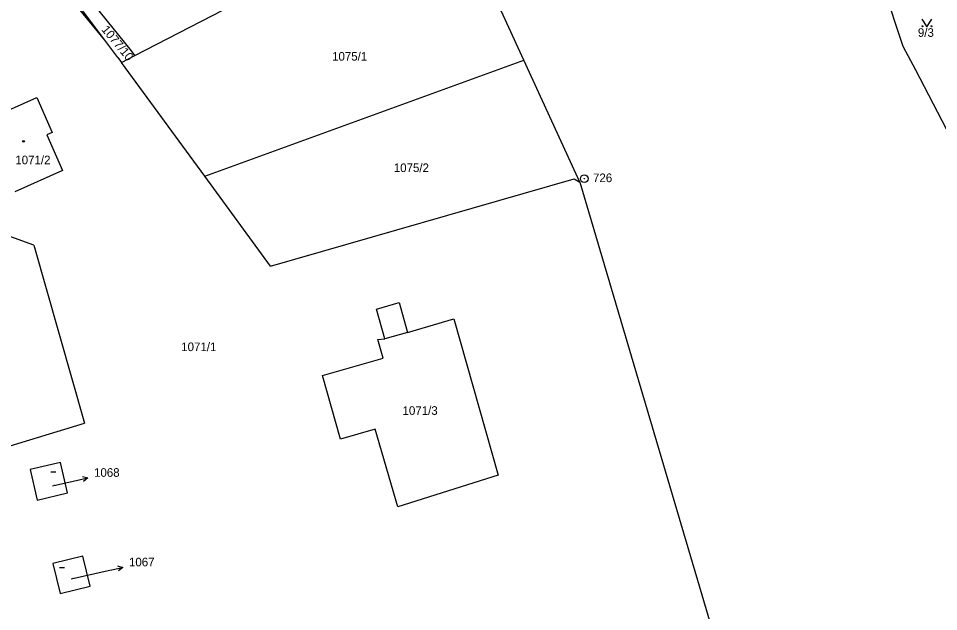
# Model space of a CAD drawing. Extents: x -736345 to -729997, y -1130177 to -1122501.
# Drawn here: x -733843 to -733661.1, y -1127008.7 to -1126891.5 of the extents above; entities that cross this region are included whole.
import ezdxf

# ---------------------------------------------------------------- set-up
doc = ezdxf.new("R2010")
doc.units = 0
for name, color, linetype in [('Vrstva 1', 7, 'Continuous'), ('Vrstva 16', 7, 'Continuous'), ('Vrstva 17', 7, 'Continuous'), ('Vrstva 18', 7, 'Continuous'), ('Vrstva 19', 7, 'Continuous'), ('Vrstva 25', 7, 'Continuous'), ('Vrstva 4', 7, 'Continuous')]:
    doc.layers.add(name, color=color, linetype=linetype)

msp = doc.modelspace()

# ---------------------------------------------------------------- linework, layer by layer
at = {"layer": 'Vrstva 1'}
for points in [[(-733743.03, -1126899.74), (-733761.98, -1126858.5)], [(-733825.88, -1126895.76), (-733843.05, -1126872.86)], [(-733820.64, -1126897.91), (-733841.52, -1126871.99)], [(-733825.88, -1126895.76), (-733844.18, -1126873.45)], [(-733819.92, -1126898.8), (-733774.4, -1126875.27)], [(-733672.03, -1126885.2), (-733668.11, -1126896.95)], [(-733823.29, -1126899.21), (-733825.88, -1126895.76)], [(-733819.92, -1126898.8), (-733820.64, -1126897.91)], [(-733668.11, -1126896.95), (-733665.66, -1126901.65)], [(-733839.9, -1126936.28), (-733942.86, -1126899.09)], [(-733823.29, -1126899.21), (-733822.58, -1126900.18)], [(-733822.58, -1126900.18), (-733819.92, -1126898.8)], [(-733806.1, -1126922.66), (-733822.58, -1126900.18)], [(-733806.1, -1126922.66), (-733743.03, -1126899.74)], [(-733731.96, -1126923.82), (-733743.03, -1126899.74)], [(-733665.66, -1126901.65), (-733654.35, -1126923.33)], [(-733848.81, -1126911.34), (-733839.32, -1126907.1)], [(-733839.32, -1126907.1), (-733836.27, -1126914.01)], [(-733836.27, -1126914.01), (-733837.35, -1126914.49)], [(-733837.35, -1126914.49), (-733834.24, -1126921.54)], [(-733834.24, -1126921.54), (-733843.67, -1126925.78)], [(-733793.1, -1126940.41), (-733806.1, -1126922.66)], [(-733793.1, -1126940.41), (-733733.13, -1126923.17)], [(-733733.13, -1126923.17), (-733731.96, -1126923.82)], [(-733731.96, -1126923.82), (-733698.58, -1127036.8)], [(-733839.9, -1126936.28), (-733829.93, -1126971.43)], [(-733772.2, -1126948.95), (-733767.7, -1126947.63)], [(-733767.7, -1126947.63), (-733766.03, -1126953.53)], [(-733770.54, -1126954.81), (-733772.2, -1126948.95)], [(-733766.03, -1126953.53), (-733756.87, -1126950.82)], [(-733756.87, -1126950.82), (-733748.12, -1126981.7)], [(-733771.92, -1126954.91), (-733770.54, -1126954.81)], [(-733770.86, -1126958.6), (-733771.92, -1126954.91)], [(-733782.88, -1126962.04), (-733770.86, -1126958.6)], [(-733779.28, -1126974.63), (-733782.88, -1126962.04)], [(-733949.05, -1127007.76), (-733829.93, -1126971.43)], [(-733772.46, -1126972.63), (-733779.28, -1126974.63)], [(-733767.96, -1126988.01), (-733772.46, -1126972.63)], [(-733834.64, -1126979.21), (-733840.66, -1126980.61)], [(-733833.23, -1126985.23), (-733834.64, -1126979.21)], [(-733840.66, -1126980.61), (-733839.26, -1126986.64)], [(-733748.12, -1126981.7), (-733767.96, -1126988.01)], [(-733839.26, -1126986.64), (-733833.23, -1126985.23)], [(-733830.21, -1126997.7), (-733836.14, -1126999.15)], [(-733828.76, -1127003.65), (-733830.21, -1126997.7)], [(-733836.14, -1126999.15), (-733834.69, -1127005.1)], [(-733834.69, -1127005.1), (-733828.76, -1127003.65)]]:
    msp.add_lwpolyline(points, dxfattribs=at)
at = {"layer": 'Vrstva 16'}
for points in [[(-733836.24, -1126983.84), (-733832.15, -1126982.91)], [(-733832.51, -1127002.2), (-733825.24, -1127000.59)]]:
    msp.add_lwpolyline(points, dxfattribs=at)
at = {"layer": 'Vrstva 25'}
for points in [[(-733664.37, -1126891.63), (-733663.37, -1126893.13), (-733662.37, -1126891.63)], [(-733836.57, -1126981.06), (-733835.57, -1126981.06)], [(-733832.15, -1126982.91), (-733829.224, -1126982.251)], [(-733830.309, -1126981.983), (-733829.224, -1126982.251), (-733830.09, -1126982.958)], [(-733834.82, -1126999.94), (-733833.82, -1126999.94)], [(-733825.24, -1127000.59), (-733822.31, -1126999.946)], [(-733823.395, -1126999.673), (-733822.31, -1126999.946), (-733823.18, -1127000.648)]]:
    msp.add_lwpolyline(points, dxfattribs=at)
for centre, radius in [((-733664.27, -1126893.03), 0.1), ((-733662.47, -1126893.03), 0.1), ((-733841.94, -1126915.77), 0.175), ((-733731.11, -1126923.15), 0.75), ((-733731.11, -1126923.15), 0.032)]:
    msp.add_circle(centre, radius, dxfattribs=at)
at = {"layer": 'Vrstva 4'}
msp.add_lwpolyline([(-733766.03, -1126953.53), (-733770.54, -1126954.81)], dxfattribs=at)

# ---------------------------------------------------------------- texts
at = {"layer": 'Vrstva 16'}
for s, p in [('1068', (-733828.02, -1126982.05)), ('1067', (-733821.11, -1126999.74))]:
    msp.add_text(s, height=1.7, dxfattribs=at).set_placement(p)
at = {"layer": 'Vrstva 17'}
msp.add_text('726', height=1.7, dxfattribs=at).set_placement((-733729.38, -1126923.83))
at = {"layer": 'Vrstva 18'}
msp.add_text('1077/10', height=1.7, rotation=309.80246, dxfattribs=at).set_placement((-733826.639, -1126893.745))
for s, p in [('9/3', (-733665.16, -1126895.13)), ('1075/1', (-733780.96, -1126899.83)), ('1075/2', (-733768.76, -1126921.84)), ('1071/1', (-733810.78, -1126957.22)), ('1071/3', (-733767.03, -1126969.81))]:
    msp.add_text(s, height=1.7, dxfattribs=at).set_placement(p)
at = {"layer": 'Vrstva 19'}
for s, height, p in [('1071/2', 1.7, (-733843.58, -1126920.3)), ('1068', 0.1, (-733836.04, -1126983.64)), ('1067', 0.1, (-733832.31, -1127002))]:
    msp.add_text(s, height=height, dxfattribs=at).set_placement(p)

doc.saveas('drawing.dxf')
